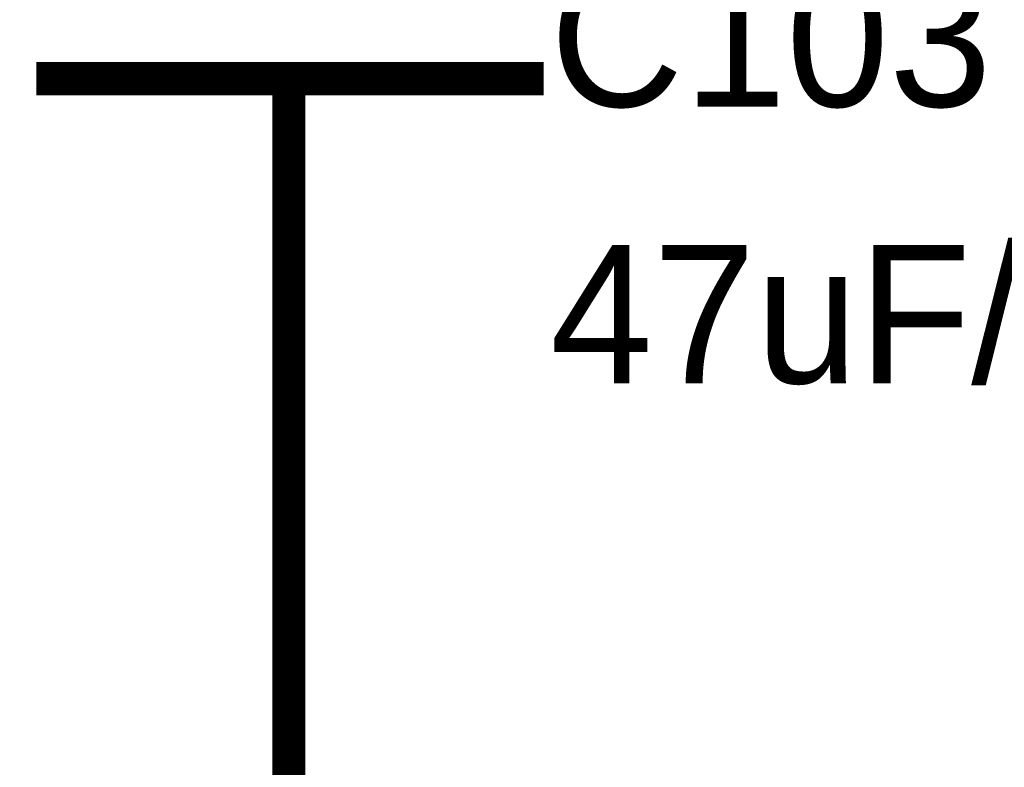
# Model space of a CAD drawing. Header units: inches. Extents: x 0 to 292, y 0 to 193.
# Tile 257 of 270: x 245.85 to 254.74, y 135.62 to 142.37. Entities that reach past the tile are written whole.
import ezdxf

# ---------------------------------------------------------------- set-up
doc = ezdxf.new("R2010")
doc.units = ezdxf.units.IN
doc.layers.add('Sheet', color=255, linetype='Continuous')

msp = doc.modelspace()

# ---------------------------------------------------------------- linework, layer by layer
at = {"layer": 'Sheet'}
for points in [[(246.0015, 141.8368, 0.2997, 0.2997, 0), (250.5802, 141.8368, 0.2997, 0.2997, 0)], [(248.2811, 141.0767, 0.2997, 0.2997, 0), (248.2811, 141.8368, 0.2997, 0.2997, 0)], [(248.2811, 141.0767, 0.2997, 0.2997, 0), (248.2811, 138.5234, 0.2997, 0.2997, 0)], [(248.2811, 129.5379, 0.2997, 0.2997, 0), (248.2811, 138.5234, 0.2997, 0.2997, 0)]]:
    msp.add_lwpolyline(points, format="xyseb", dxfattribs=at)

# ---------------------------------------------------------------- texts
for s, p in [('C103', (250.6386, 141.5835)), ('47uF/6.3V', (250.6386, 139.0886))]:
    msp.add_text(s, height=1.24743, dxfattribs=at).set_placement(p)

doc.saveas('drawing.dxf')
